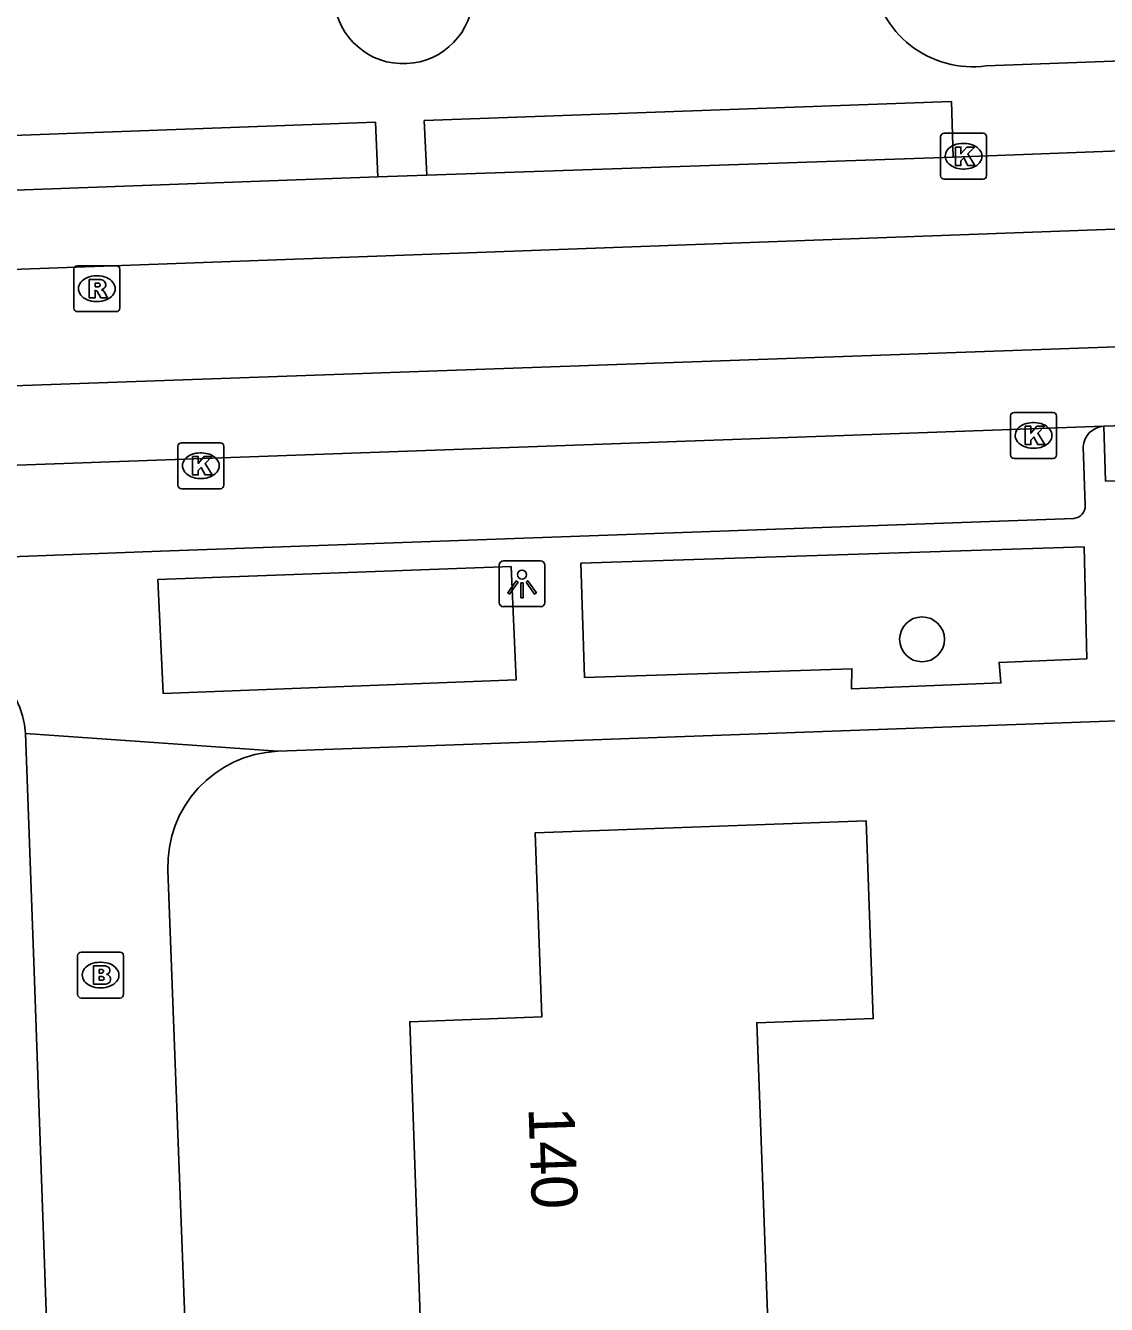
# Model space of a CAD drawing. Extents: x 160557 to 161245, y 385330 to 386505.
# Drawn here: x 160705.64 to 160729.21, y 386127.05 to 386154.93 of the extents above; entities that cross this region are included whole.
import ezdxf

# ---------------------------------------------------------------- set-up
doc = ezdxf.new("R2010")
doc.units = 0
for name, color, linetype in [('IMGEO_Boom', 7, 'Continuous'), ('IMGEO_Brandkraan', 7, 'Continuous'), ('IMGEO_Kolk', 7, 'Continuous'), ('IMGEO_Lichtpunt', 7, 'Continuous'), ('IMGEO_Muur', 7, 'Continuous'), ('IMGEO_Pand', 7, 'Continuous'), ('IMGEO_Pand_nummerreeks', 7, 'Continuous'), ('IMGEO_Rijbaan_lokaal_gesloten', 7, 'Continuous'), ('IMGEO_Rioolput', 7, 'Continuous'), ('IMGEO_Voetpad_open', 7, 'Continuous')]:
    doc.layers.add(name, color=color, linetype=linetype)

msp = doc.modelspace()

# ---------------------------------------------------------------- linework, layer by layer
at = {"layer": 'IMGEO_Boom'}
msp.add_circle((160725.185, 386141.551), 0.489, dxfattribs=at)
at = {"layer": 'IMGEO_Brandkraan'}
for p, q in [((160706.772, 386133.807), (160706.772, 386134.659)), ((160706.847, 386134.733), (160707.699, 386134.733)), ((160707.773, 386134.659), (160707.773, 386133.807)), ((160707.26, 386134.513), (160707.285, 386134.513)), ((160707.283, 386133.953), (160707.258, 386133.953)), ((160707.699, 386133.733), (160706.847, 386133.733))]:
    msp.add_line(p, q, dxfattribs=at)
for points in [[(160706.772, 386133.807), (160706.772, 386134.659)], [(160706.847, 386134.733), (160707.699, 386134.733)], [(160707.773, 386134.659), (160707.773, 386133.807)], [(160707.12, 386134.433), (160707.12, 386134.033), (160707.333, 386134.033)], [(160707.351, 386134.433), (160707.12, 386134.433)], [(160707.299, 386134.352), (160707.245, 386134.352), (160707.245, 386134.276)], [(160707.245, 386134.276), (160707.298, 386134.276)], [(160707.307, 386134.2), (160707.245, 386134.2), (160707.245, 386134.119)], [(160707.245, 386134.119), (160707.307, 386134.119)], [(160707.699, 386133.733), (160706.847, 386133.733)]]:
    msp.add_lwpolyline(points, dxfattribs=at)
for centre, radius, start, end in [((160706.849, 386134.657), 0.0765, 91.552, 178.448), ((160706.849, 386134.657), 0.0765, 91.552, 178.448), ((160707.697, 386134.657), 0.0765, 1.552, 88.448), ((160707.697, 386134.657), 0.0765, 1.552, 88.448), ((160707.3, 386134.314), 0.0379, 267.8285, 90.9355), ((160707.355, 386134.288), 0.145, 59.4692, 91.5367), ((160707.38, 386134.335), 0.0922, 285.5137, 58.1501), ((160707.308, 386134.159), 0.0404, 269.8759, 90.5077), ((160707.385, 386134.143), 0.105, 301.3115, 78.989), ((160706.849, 386133.809), 0.0765, 181.552, 268.448), ((160706.849, 386133.809), 0.0765, 181.552, 268.448), ((160707.339, 386134.284), 0.251, 268.6676, 293.5347), ((160707.697, 386133.809), 0.0765, 271.552, 358.448), ((160707.697, 386133.809), 0.0765, 271.552, 358.448)]:
    msp.add_arc(centre, radius, start, end, dxfattribs=at)
for centre, major_axis, ratio, start_param, end_param in [((160707.259, 386134.233), (-0.387, 0.002), 0.722429, 4.712389, 7.853982), ((160707.284, 386134.233), (-0.39, 0.002), 0.717154, 1.570796, 4.712389)]:
    msp.add_ellipse(centre, major_axis=major_axis, ratio=ratio, start_param=start_param, end_param=end_param, dxfattribs=at)
at = {"layer": 'IMGEO_Kolk'}
for p, q in [((160725.59, 386151.656), (160725.59, 386152.508)), ((160725.665, 386152.582), (160726.517, 386152.582)), ((160726.591, 386152.508), (160726.591, 386151.656)), ((160726.078, 386152.362), (160726.103, 386152.362)), ((160726.101, 386151.802), (160726.076, 386151.802)), ((160726.517, 386151.582), (160725.665, 386151.582)), ((160727.116, 386145.569), (160727.116, 386146.421)), ((160727.191, 386146.495), (160728.043, 386146.495)), ((160728.117, 386146.421), (160728.117, 386145.569)), ((160727.604, 386146.275), (160727.629, 386146.275)), ((160709.034, 386145.835), (160709.886, 386145.835)), ((160708.959, 386144.909), (160708.959, 386145.761)), ((160709.447, 386145.615), (160709.472, 386145.615)), ((160709.96, 386145.761), (160709.96, 386144.909)), ((160728.043, 386145.495), (160727.191, 386145.495)), ((160727.627, 386145.715), (160727.602, 386145.715)), ((160709.47, 386145.055), (160709.445, 386145.055)), ((160709.886, 386144.835), (160709.034, 386144.835))]:
    msp.add_line(p, q, dxfattribs=at)
for points in [[(160725.59, 386151.656), (160725.59, 386152.508)], [(160725.665, 386152.582), (160726.517, 386152.582)], [(160726.591, 386152.508), (160726.591, 386151.656)], [(160725.911, 386152.282), (160726.034, 386152.282), (160726.034, 386152.131), (160726.164, 386152.282), (160726.328, 386152.282), (160726.182, 386152.131), (160726.335, 386151.882), (160726.183, 386151.882), (160726.098, 386152.046), (160726.034, 386151.979), (160726.034, 386151.882), (160725.911, 386151.882), (160725.911, 386152.282)], [(160726.517, 386151.582), (160725.665, 386151.582)], [(160727.116, 386145.569), (160727.116, 386146.421)], [(160727.191, 386146.495), (160728.043, 386146.495)], [(160728.117, 386146.421), (160728.117, 386145.569)], [(160727.437, 386146.195), (160727.56, 386146.195), (160727.56, 386146.044), (160727.69, 386146.195), (160727.854, 386146.195), (160727.708, 386146.044), (160727.861, 386145.795), (160727.709, 386145.795), (160727.624, 386145.959), (160727.56, 386145.892), (160727.56, 386145.795), (160727.437, 386145.795), (160727.437, 386146.195)], [(160709.034, 386145.835), (160709.886, 386145.835)], [(160708.959, 386144.909), (160708.959, 386145.761)], [(160709.28, 386145.535), (160709.403, 386145.535), (160709.403, 386145.384), (160709.533, 386145.535), (160709.697, 386145.535), (160709.551, 386145.384), (160709.704, 386145.135), (160709.552, 386145.135), (160709.467, 386145.299), (160709.403, 386145.232), (160709.403, 386145.135), (160709.28, 386145.135), (160709.28, 386145.535)], [(160709.96, 386145.761), (160709.96, 386144.909)], [(160728.043, 386145.495), (160727.191, 386145.495)], [(160709.886, 386144.835), (160709.034, 386144.835)]]:
    msp.add_lwpolyline(points, dxfattribs=at)
for centre, start, end in [((160725.667, 386152.506), 91.552, 178.448), ((160725.667, 386152.506), 91.552, 178.448), ((160726.515, 386152.506), 1.552, 88.448), ((160726.515, 386152.506), 1.552, 88.448), ((160725.667, 386151.658), 181.552, 268.448), ((160725.667, 386151.658), 181.552, 268.448), ((160726.515, 386151.658), 271.552, 358.448), ((160726.515, 386151.658), 271.552, 358.448), ((160727.193, 386146.419), 91.552, 178.448), ((160727.193, 386146.419), 91.552, 178.448), ((160728.041, 386146.419), 1.552, 88.448), ((160728.041, 386146.419), 1.552, 88.448), ((160709.036, 386145.759), 91.552, 178.448), ((160709.036, 386145.759), 91.552, 178.448), ((160709.884, 386145.759), 1.552, 88.448), ((160709.884, 386145.759), 1.552, 88.448), ((160727.193, 386145.571), 181.552, 268.448), ((160727.193, 386145.571), 181.552, 268.448), ((160728.041, 386145.571), 271.552, 358.448), ((160728.041, 386145.571), 271.552, 358.448), ((160709.036, 386144.911), 181.552, 268.448), ((160709.036, 386144.911), 181.552, 268.448), ((160709.884, 386144.911), 271.552, 358.448), ((160709.884, 386144.911), 271.552, 358.448)]:
    msp.add_arc(centre, 0.0765, start, end, dxfattribs=at)
for centre, major_axis, ratio, start_param, end_param in [((160726.077, 386152.082), (-0.387, 0.002), 0.722429, 4.712389, 7.853982), ((160726.102, 386152.082), (-0.39, 0.002), 0.717154, 1.570796, 4.712389), ((160727.603, 386145.995), (-0.387, 0.002), 0.722429, 4.712389, 7.853982), ((160727.628, 386145.995), (-0.39, 0.002), 0.717154, 1.570796, 4.712389), ((160709.446, 386145.335), (-0.387, 0.002), 0.722429, 4.712389, 7.853982), ((160709.471, 386145.335), (-0.39, 0.002), 0.717154, 1.570796, 4.712389)]:
    msp.add_ellipse(centre, major_axis=major_axis, ratio=ratio, start_param=start_param, end_param=end_param, dxfattribs=at)
at = {"layer": 'IMGEO_Lichtpunt'}
for p, q in [((160715.964, 386143.164), (160715.964, 386142.357)), ((160715.964, 386143.164), (160715.964, 386142.357)), ((160716.866, 386143.259), (160716.058, 386143.259)), ((160716.866, 386143.259), (160716.058, 386143.259)), ((160716.96, 386142.357), (160716.96, 386143.164)), ((160716.96, 386142.357), (160716.96, 386143.164)), ((160716.058, 386142.263), (160716.866, 386142.263)), ((160716.058, 386142.263), (160716.866, 386142.263))]:
    msp.add_line(p, q, dxfattribs=at)
for points in [[(160716.338, 386142.828), (160716.377, 386142.8), (160716.189, 386142.538), (160716.151, 386142.565), (160716.338, 386142.828)], [(160716.44, 386142.78), (160716.487, 386142.78), (160716.487, 386142.458), (160716.44, 386142.458), (160716.44, 386142.78)], [(160716.55, 386142.8), (160716.588, 386142.827), (160716.775, 386142.565), (160716.736, 386142.537), (160716.55, 386142.8)]]:
    msp.add_lwpolyline(points, dxfattribs=at)
msp.add_circle((160716.463, 386142.962), 0.0994, dxfattribs=at)
for centre, start, end in [((160716.058, 386143.164), 90, 180), ((160716.058, 386143.164), 90, 180), ((160716.866, 386143.164), 0, 90), ((160716.866, 386143.164), 0, 90), ((160716.058, 386142.357), 180, 270), ((160716.058, 386142.357), 180, 270), ((160716.866, 386142.357), 270, 0), ((160716.866, 386142.357), 270, 360)]:
    msp.add_arc(centre, 0.0946, start, end, dxfattribs=at)
at = {"layer": 'IMGEO_Muur'}
msp.add_lwpolyline([(160716.402, 386139.302), (160728.843, 386139.754)], dxfattribs=at)
at = {"layer": 'IMGEO_Pand'}
msp.add_lwpolyline([(160714.247, 386126.59), (160714.015, 386133.216), (160716.894, 386133.321), (160716.748, 386137.33), (160723.963, 386137.593), (160724.12, 386133.286), (160721.58, 386133.193), (160721.815, 386126.871)], dxfattribs=at)
at = {"layer": 'IMGEO_Rijbaan_lokaal_gesloten'}
for points in [[(160725.861, 386152.062), (160744.095, 386152.749), (160762.105, 386153.4), (160780.09, 386154.054), (160796.064, 386154.65), (160826.115, 386155.745), (160832.121, 386155.974), (160833.979, 386156.036)], [(160689.851, 386149.047), (160748.65, 386151.198), (160802.504, 386153.169), (160827.576, 386154.097), (160834.064, 386154.328)], [(160725.861, 386152.062), (160714.387, 386151.668)], [(160834.176, 386151.782), (160735.181, 386148.132), (160703.104, 386146.996)], [(160713.317, 386151.63), (160703.238, 386151.261)], [(160713.317, 386151.63), (160714.387, 386151.668)], [(160729.151, 386146.198), (160734.513, 386146.374)], [(160703.22, 386145.271), (160729.151, 386146.198)]]:
    msp.add_lwpolyline(points, dxfattribs=at)
at = {"layer": 'IMGEO_Rioolput'}
for p, q in [((160706.765, 386149.694), (160707.617, 386149.694)), ((160706.69, 386148.768), (160706.69, 386149.62)), ((160707.178, 386149.474), (160707.203, 386149.474)), ((160707.691, 386149.62), (160707.691, 386148.768)), ((160707.201, 386148.914), (160707.176, 386148.914)), ((160707.617, 386148.694), (160706.765, 386148.694))]:
    msp.add_line(p, q, dxfattribs=at)
for points in [[(160706.765, 386149.694), (160707.617, 386149.694)], [(160706.69, 386148.768), (160706.69, 386149.62)], [(160707.279, 386149.392), (160707.027, 386149.394), (160707.027, 386148.994)], [(160707.691, 386149.62), (160707.691, 386148.768)], [(160707.027, 386148.994), (160707.151, 386148.994), (160707.151, 386149.156), (160707.162, 386149.156)], [(160707.205, 386149.313), (160707.151, 386149.313), (160707.151, 386149.232)], [(160707.151, 386149.232), (160707.203, 386149.232)], [(160707.209, 386149.127), (160707.28, 386148.994), (160707.42, 386148.994), (160707.355, 386149.12)], [(160707.617, 386148.694), (160706.765, 386148.694)]]:
    msp.add_lwpolyline(points, dxfattribs=at)
for centre, radius, start, end in [((160706.767, 386149.618), 0.0765, 91.552, 178.448), ((160706.767, 386149.618), 0.0765, 91.552, 178.448), ((160707.615, 386149.618), 0.0765, 1.552, 88.448), ((160707.615, 386149.618), 0.0765, 1.552, 88.448), ((160707.161, 386149.103), 0.0533, 26.0293, 88.6989), ((160707.187, 386149.421), 0.19, 274.7715, 282.9687), ((160707.211, 386149.217), 0.0964, 77.0061, 93.1865), ((160707.225, 386149.274), 0.0378, 276.6634, 79.6772), ((160707.278, 386149.282), 0.109, 350.3612, 89.416), ((160707.276, 386149.282), 0.112, 277.5842, 350.9817), ((160707.26, 386149.067), 0.108, 29.5134, 73.7905), ((160706.767, 386148.77), 0.0765, 181.552, 268.448), ((160706.767, 386148.77), 0.0765, 181.552, 268.448), ((160707.615, 386148.77), 0.0765, 271.552, 358.448), ((160707.615, 386148.77), 0.0765, 271.552, 358.448)]:
    msp.add_arc(centre, radius, start, end, dxfattribs=at)
for centre, major_axis, ratio, start_param, end_param in [((160707.177, 386149.194), (-0.387, 0.002), 0.722429, 4.712389, 7.853982), ((160707.202, 386149.194), (-0.39, 0.002), 0.717154, 1.570796, 4.712389)]:
    msp.add_ellipse(centre, major_axis=major_axis, ratio=ratio, start_param=start_param, end_param=end_param, dxfattribs=at)
at = {"layer": 'IMGEO_Voetpad_open'}
for points in [[(160842.227, 386158.315), (160814.477, 386157.284), (160814.421, 386158.783), (160804.459, 386158.413), (160804.496, 386156.913), (160789.885, 386156.386), (160726.584, 386154.051)], [(160714.387, 386151.668), (160714.329, 386152.859), (160725.829, 386153.271), (160725.861, 386152.062)], [(160703.238, 386151.261), (160703.178, 386152.451), (160713.268, 386152.822), (160713.317, 386151.63)], [(160734.513, 386146.374), (160734.584, 386145.17), (160729.188, 386145), (160729.151, 386146.198)], [(160728.698, 386145.748), (160728.743, 386144.473)], [(160728.495, 386144.184), (160708.578, 386143.473), (160703.393, 386143.273)], [(160717.744, 386143.214), (160728.719, 386143.566), (160728.775, 386141.126), (160726.865, 386141.047), (160726.905, 386140.6), (160723.645, 386140.472), (160723.657, 386140.909), (160717.826, 386140.72), (160717.744, 386143.214)], [(160708.52, 386142.854), (160716.222, 386143.138), (160716.332, 386140.667), (160708.634, 386140.372), (160708.52, 386142.854)], [(160711.136, 386139.11), (160716.402, 386139.302), (160728.843, 386139.754), (160730.46, 386139.808), (160733.73, 386139.919)], [(160705.637, 386139.495), (160711.136, 386139.11)], [(160705.637, 386139.495), (160705.823, 386134.321), (160707.023, 386100.358), (160707.607, 386084.614)], [(160708.741, 386136.52), (160711.018, 386076.342)]]:
    msp.add_lwpolyline(points, dxfattribs=at)
for centre, radius, start, end in [((160726.289, 386156.236), 2.205, 186.4686, 277.6825), ((160713.876, 386155.621), 1.523, 186.2476, 359.1441), ((160729.181, 386145.715), 0.484, 93.5648, 176.0545), ((160728.459, 386144.466), 0.284, 277.2187, 1.5134), ((160703.67, 386139.355), 1.972, 4.0701, 92.6145), ((160711.24, 386136.611), 2.501, 92.3939, 182.0863)]:
    msp.add_arc(centre, radius, start, end, dxfattribs=at)

# ---------------------------------------------------------------- texts
at = {"layer": 'IMGEO_Pand_nummerreeks'}
msp.add_text('140', height=1, rotation=272.0055, dxfattribs=at).set_placement((160716.603, 386131.343))

doc.saveas('drawing.dxf')
